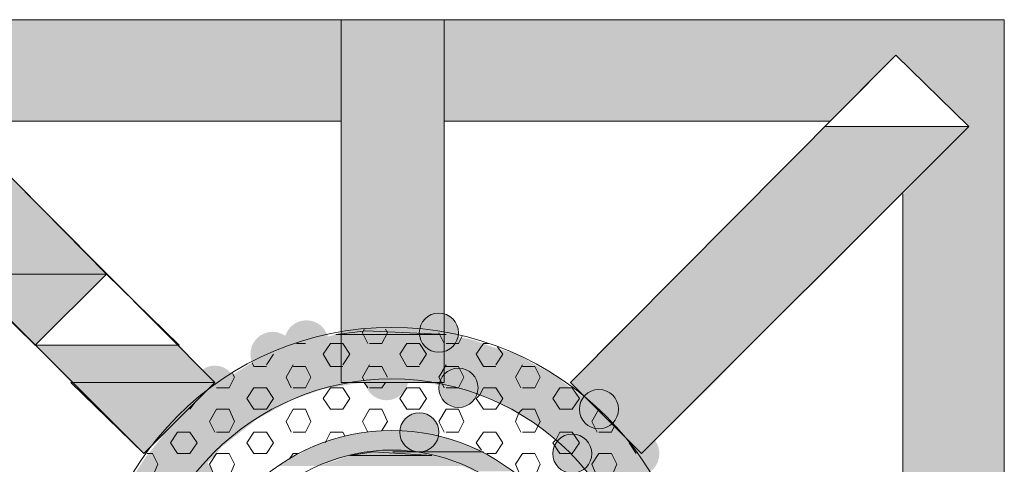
# Model space of a CAD drawing. Extents: x 3940905 to 4145695, y 925352 to 1109797.
# Tile 1005 of 1056: x 4065328 to 4065610, y 1099818 to 1099945. Entities that reach past the tile are written whole.
import ezdxf

# ---------------------------------------------------------------- set-up
doc = ezdxf.new("R2010")
doc.units = 0
doc.header["$LTSCALE"] = 750
doc.header["$MEASUREMENT"] = 0
doc.layers.add('CKD Equipments', color=252, linetype='CONTINUOUS', lineweight=0)

msp = doc.modelspace()

# ---------------------------------------------------------------- hatches: boundary and pattern name
at = {"layer": 'CKD Equipments', "true_color": 0xffffff}
h = msp.add_hatch(color=7, dxfattribs=at)
h.paths.add_polyline_path([(4065259.92, 1099935.07), (4065420.2, 1099945.25), (4065259.92, 1099945.25)])
h.paths.add_polyline_path([(4065420.2, 1099935.07), (4065259.92, 1099935.07), (4065420.2, 1099945.25)])
at = {"layer": 'CKD Equipments', "true_color": 0x808080}
h = msp.add_hatch(color=8, dxfattribs=at)
h.paths.add_polyline_path([(4065420.2, 1099893.35), (4065449.71, 1099945.25), (4065420.2, 1099945.25)])
h.paths.add_polyline_path([(4065449.71, 1099893.35), (4065420.2, 1099893.35), (4065449.71, 1099945.25)])
at = {"layer": 'CKD Equipments', "true_color": 0xffffff}
h = msp.add_hatch(color=7, dxfattribs=at)
h.paths.add_polyline_path([(4065449.71, 1099935.07), (4065609.99, 1099945.25), (4065449.71, 1099945.25)])
h.paths.add_polyline_path([(4065609.99, 1099935.07), (4065449.71, 1099935.07), (4065609.99, 1099945.25)])
h = msp.add_hatch(color=7, dxfattribs=at)
h.paths.add_polyline_path([(4065309.79, 1099916.25), (4065420.2, 1099935.07), (4065290.96, 1099935.07)])
h.paths.add_polyline_path([(4065420.2, 1099916.25), (4065309.79, 1099916.25), (4065420.2, 1099935.07)])
h = msp.add_hatch(color=7, dxfattribs=at)
h.paths.add_polyline_path([(4065449.71, 1099916.25), (4065578.95, 1099935.07), (4065449.71, 1099935.07)])
h.paths.add_polyline_path([(4065560.12, 1099916.25), (4065449.71, 1099916.25), (4065578.95, 1099935.07)])
h = msp.add_hatch(color=7, dxfattribs=at)
h.paths.add_polyline_path([(4065599.81, 1099914.72), (4065609.99, 1099935.07), (4065578.95, 1099935.07)])
h.paths.add_polyline_path([(4065609.99, 1099914.72), (4065599.81, 1099914.72), (4065609.99, 1099935.07)])
at = {"layer": 'CKD Equipments', "true_color": 0x808080}
h = msp.add_hatch(color=8, dxfattribs=at)
h.paths.add_polyline_path([(4065516.87, 1099872.49), (4065599.81, 1099914.72), (4065558.6, 1099914.72)])
h.paths.add_polyline_path([(4065558.09, 1099872.49), (4065516.87, 1099872.49), (4065599.81, 1099914.72)])
at = {"layer": 'CKD Equipments', "true_color": 0xffffff}
h = msp.add_hatch(color=7, dxfattribs=at)
h.paths.add_polyline_path([(4065580.98, 1099895.39), (4065609.99, 1099914.72), (4065599.81, 1099914.72)])
h.paths.add_polyline_path([(4065609.99, 1099895.39), (4065580.98, 1099895.39), (4065609.99, 1099914.72)])
at = {"layer": 'CKD Equipments', "true_color": 0xff0000}
h = msp.add_hatch(color=1, dxfattribs=at)
h.paths.add_polyline_path([(4065420.2, 1099841.45), (4065449.71, 1099893.35), (4065420.2, 1099893.35)])
h.paths.add_polyline_path([(4065449.71, 1099841.45), (4065420.2, 1099841.45), (4065449.71, 1099893.35)])
at = {"layer": 'CKD Equipments', "true_color": 0xffffff}
h = msp.add_hatch(color=7, dxfattribs=at)
h.paths.add_polyline_path([(4065580.98, 1099784.97), (4065609.99, 1099895.39), (4065580.98, 1099895.39)])
h.paths.add_polyline_path([(4065609.99, 1099784.97), (4065580.98, 1099784.97), (4065609.99, 1099895.39)])
at = {"layer": 'CKD Equipments', "true_color": 0xff0000}
h = msp.add_hatch(color=1, dxfattribs=at)
h.paths.add_polyline_path([(4065537.23, 1099852.14), (4065496.01, 1099852.14), (4065516.87, 1099872.49)])
h.paths.add_polyline_path([(4065485.84, 1099841.45), (4065537.23, 1099852.14), (4065496.01, 1099852.14)])
h.paths.add_polyline_path([(4065527.05, 1099841.45), (4065485.84, 1099841.45), (4065537.23, 1099852.14)])
at = {"layer": 'CKD Equipments', "true_color": 0x808080}
h = msp.add_hatch(color=8, dxfattribs=at)
h.paths.add_polyline_path([(4065537.23, 1099852.14), (4065558.09, 1099872.49), (4065516.87, 1099872.49)])
h.paths.add_polyline_path([(4065558.09, 1099872.49), (4065537.23, 1099852.14)], flags=16)
h = msp.add_hatch(color=8, dxfattribs=at)
edge = h.paths.add_edge_path(flags=16)
edge.add_arc((4065448.18, 1099855.7), 5.6, 0, 360)
h = msp.add_hatch(color=8, dxfattribs=at)
edge = h.paths.add_edge_path(flags=16)
edge.add_arc((4065410.28, 1099852.9), 6.35, 0, 360)
h = msp.add_hatch(color=8, dxfattribs=at)
h.paths.add_polyline_path([(4065445.13, 1099856.21), (4065427.32, 1099856.21), (4065431.9, 1099856.72)])
h.paths.add_polyline_path([(4065450.22, 1099855.19), (4065445.13, 1099856.21), (4065427.32, 1099856.21)])
h = msp.add_hatch(color=8, dxfattribs=at)
edge = h.paths.add_edge_path(flags=16)
edge.add_arc((4065400.61, 1099849.59), 6.36, 0, 360)
h = msp.add_hatch(color=8, dxfattribs=at)
h.paths.add_polyline_path([(4065457.85, 1099853.66), (4065418.67, 1099855.19), (4065450.22, 1099855.19)])
h.paths.add_polyline_path([(4065413.08, 1099853.66), (4065457.85, 1099853.66), (4065418.67, 1099855.19)])
at = {"layer": 'CKD Equipments', "true_color": 0xff0000}
h = msp.add_hatch(color=1, dxfattribs=at)
h.paths.add_polyline_path([(4065342.86, 1099841.45), (4065373.9, 1099852.14), (4065332.68, 1099852.14)])
h.paths.add_polyline_path([(4065384.07, 1099841.45), (4065342.86, 1099841.45), (4065373.9, 1099852.14)])
at = {"layer": 'CKD Equipments', "true_color": 0x808080}
h = msp.add_hatch(color=8, dxfattribs=at)
h.paths.add_polyline_path([(4065470.57, 1099849.59), (4065405.95, 1099851.63), (4065463.45, 1099851.63)])
h.paths.add_polyline_path([(4065400.36, 1099849.59), (4065470.57, 1099849.59), (4065405.95, 1099851.63)])
h = msp.add_hatch(color=8, dxfattribs=at)
h.paths.add_polyline_path([(4065463.45, 1099851.63), (4065413.08, 1099853.66), (4065457.85, 1099853.66)])
h.paths.add_polyline_path([(4065405.95, 1099851.63), (4065463.45, 1099851.63), (4065413.08, 1099853.66)])
h = msp.add_hatch(color=8, dxfattribs=at)
h.paths.add_polyline_path([(4065475.66, 1099846.54), (4065400.36, 1099849.59), (4065470.57, 1099849.59)])
h.paths.add_polyline_path([(4065393.74, 1099846.54), (4065475.66, 1099846.54), (4065400.36, 1099849.59)])
h = msp.add_hatch(color=8, dxfattribs=at)
edge = h.paths.add_edge_path(flags=16)
edge.add_arc((4065433.17, 1099842.72), 6.35, 0, 360)
h = msp.add_hatch(color=8, dxfattribs=at)
edge = h.paths.add_edge_path(flags=16)
edge.add_arc((4065384.07, 1099840.18), 6.11, 0, 360)
h = msp.add_hatch(color=8, dxfattribs=at)
h.paths.add_polyline_path([(4065482.28, 1099842.98), (4065393.74, 1099846.54), (4065475.66, 1099846.54)])
h.paths.add_polyline_path([(4065388.14, 1099842.98), (4065482.28, 1099842.98), (4065393.74, 1099846.54)])
h = msp.add_hatch(color=8, dxfattribs=at)
edge = h.paths.add_edge_path(flags=16)
edge.add_arc((4065453.78, 1099839.92), 5.6, 0, 360)
h = msp.add_hatch(color=8, dxfattribs=at)
h.paths.add_polyline_path([(4065483.29, 1099841.96), (4065388.14, 1099842.98), (4065482.28, 1099842.98)])
h.paths.add_polyline_path([(4065387.13, 1099841.96), (4065483.29, 1099841.96), (4065388.14, 1099842.98)])
h = msp.add_hatch(color=8, dxfattribs=at)
edge = h.paths.add_edge_path(flags=16)
edge.add_arc((4065376.44, 1099833.82), 6.61, 0, 360)
h = msp.add_hatch(color=8, dxfattribs=at)
h.paths.add_polyline_path([(4065414.6, 1099839.42), (4065384.07, 1099839.92), (4065417.15, 1099839.92)])
h.paths.add_polyline_path([(4065382.55, 1099839.42), (4065414.6, 1099839.42), (4065384.07, 1099839.92)])
h = msp.add_hatch(color=8, dxfattribs=at)
h.paths.add_polyline_path([(4065417.15, 1099839.92), (4065387.13, 1099841.96), (4065428.85, 1099841.96)])
h.paths.add_polyline_path([(4065384.07, 1099839.92), (4065417.15, 1099839.92), (4065387.13, 1099841.96)])
h = msp.add_hatch(color=8, dxfattribs=at)
h.paths.add_polyline_path([(4065485.84, 1099839.92), (4065441.06, 1099841.96), (4065483.29, 1099841.96)])
h.paths.add_polyline_path([(4065452.76, 1099839.92), (4065485.84, 1099839.92), (4065441.06, 1099841.96)])
h = msp.add_hatch(color=8, dxfattribs=at)
h.paths.add_polyline_path([(4065490.92, 1099836.36), (4065452.76, 1099839.92), (4065485.84, 1099839.92)])
h.paths.add_polyline_path([(4065463.96, 1099836.36), (4065490.92, 1099836.36), (4065452.76, 1099839.92)])
at = {"layer": 'CKD Equipments', "true_color": 0xff0000}
h = msp.add_hatch(color=1, dxfattribs=at)
h.paths.add_polyline_path([(4065506.19, 1099821.1), (4065527.05, 1099841.45), (4065485.84, 1099841.45)])
h.paths.add_polyline_path([(4065527.05, 1099841.45), (4065506.19, 1099821.1)], flags=16)
at = {"layer": 'CKD Equipments', "true_color": 0x808080}
h = msp.add_hatch(color=8, dxfattribs=at)
h.paths.add_polyline_path([(4065405.95, 1099836.36), (4065382.55, 1099839.42), (4065414.6, 1099839.42)])
h.paths.add_polyline_path([(4065378.99, 1099836.36), (4065405.95, 1099836.36), (4065382.55, 1099839.42)])
h = msp.add_hatch(color=8, dxfattribs=at)
edge = h.paths.add_edge_path(flags=16)
edge.add_arc((4065493.98, 1099833.82), 5.6, 0, 360)
h = msp.add_hatch(color=8, dxfattribs=at)
h.paths.add_polyline_path([(4065395.78, 1099830.77), (4065378.99, 1099836.36), (4065405.95, 1099836.36)])
h.paths.add_polyline_path([(4065372.88, 1099830.77), (4065395.78, 1099830.77), (4065378.99, 1099836.36)])
h = msp.add_hatch(color=8, dxfattribs=at)
h.paths.add_polyline_path([(4065492.45, 1099834.84), (4065463.96, 1099836.36), (4065490.92, 1099836.36)])
h.paths.add_polyline_path([(4065466.5, 1099834.84), (4065492.45, 1099834.84), (4065463.96, 1099836.36)])
h = msp.add_hatch(color=8, dxfattribs=at)
h.paths.add_polyline_path([(4065497.03, 1099830.77), (4065466.5, 1099834.84), (4065492.45, 1099834.84)])
h.paths.add_polyline_path([(4065474.13, 1099830.77), (4065497.03, 1099830.77), (4065466.5, 1099834.84)])
h = msp.add_hatch(color=8, dxfattribs=at)
edge = h.paths.add_edge_path(flags=16)
edge.add_arc((4065442.59, 1099827.2), 5.6, 0, 360)
h = msp.add_hatch(color=8, dxfattribs=at)
edge = h.paths.add_edge_path(flags=16)
edge.add_arc((4065442.59, 1099827.2), 5.6, 0, 360)
h = msp.add_hatch(color=8, dxfattribs=at)
h.paths.add_polyline_path([(4065386.11, 1099823.13), (4065372.37, 1099830.26), (4065395.27, 1099830.26)])
h.paths.add_polyline_path([(4065366.77, 1099823.13), (4065386.11, 1099823.13), (4065372.37, 1099830.26)])
h = msp.add_hatch(color=8, dxfattribs=at)
h.paths.add_polyline_path([(4065395.27, 1099830.26), (4065372.88, 1099830.77), (4065395.78, 1099830.77)])
h.paths.add_polyline_path([(4065372.37, 1099830.26), (4065395.27, 1099830.26), (4065372.88, 1099830.77)])
h = msp.add_hatch(color=8, dxfattribs=at)
h.paths.add_polyline_path([(4065501.61, 1099825.68), (4065474.13, 1099830.77), (4065497.03, 1099830.77)])
h.paths.add_polyline_path([(4065481.26, 1099825.68), (4065501.61, 1099825.68), (4065474.13, 1099830.77)])
h = msp.add_hatch(color=8, dxfattribs=at)
h.paths.add_polyline_path([(4065460.4, 1099822.12), (4065419.18, 1099825.68), (4065450.73, 1099825.68)])
h.paths.add_polyline_path([(4065409.51, 1099822.12), (4065460.4, 1099822.12), (4065419.18, 1099825.68)])
h = msp.add_hatch(color=8, dxfattribs=at)
h.paths.add_polyline_path([(4065450.73, 1099825.68), (4065429.87, 1099827.71), (4065440.04, 1099827.71)])
h.paths.add_polyline_path([(4065419.18, 1099825.68), (4065450.73, 1099825.68), (4065429.87, 1099827.71)])
h = msp.add_hatch(color=8, dxfattribs=at)
edge = h.paths.add_edge_path(flags=16)
edge.add_arc((4065486.35, 1099821.1), 5.6, 0, 360)
h = msp.add_hatch(color=8, dxfattribs=at)
h.paths.add_polyline_path([(4065503.14, 1099823.13), (4065481.26, 1099825.68), (4065501.61, 1099825.68)])
h.paths.add_polyline_path([(4065483.8, 1099823.13), (4065503.14, 1099823.13), (4065481.26, 1099825.68)])
h = msp.add_hatch(color=8, dxfattribs=at)
edge = h.paths.add_edge_path(flags=16)
edge.add_arc((4065504.92, 1099821.1), 6.36, 0, 360)
h = msp.add_hatch(color=8, dxfattribs=at)
h.paths.add_polyline_path([(4065383.57, 1099820.08), (4065366.77, 1099823.13), (4065386.11, 1099823.13)])
h.paths.add_polyline_path([(4065364.23, 1099820.08), (4065383.57, 1099820.08), (4065366.77, 1099823.13)])
h = msp.add_hatch(color=8, dxfattribs=at)
h.paths.add_polyline_path([(4065509.24, 1099814.48), (4065483.8, 1099823.13), (4065503.14, 1099823.13)])
h.paths.add_polyline_path([(4065491.94, 1099814.48), (4065509.24, 1099814.48), (4065483.8, 1099823.13)])
h = msp.add_hatch(color=8, dxfattribs=at)
h.paths.add_polyline_path([(4065377.97, 1099814.48), (4065364.23, 1099820.08), (4065383.57, 1099820.08)])
h.paths.add_polyline_path([(4065360.67, 1099814.48), (4065377.97, 1099814.48), (4065364.23, 1099820.08)])
h = msp.add_hatch(color=8, dxfattribs=at)
edge = h.paths.add_edge_path(flags=16)
edge.add_arc((4065377.21, 1099814.23), 6.35, 0, 360)
h = msp.add_hatch(color=8, dxfattribs=at)
h.paths.add_polyline_path([(4065413.59, 1099817.54), (4065407.48, 1099820.59), (4065422.74, 1099820.59)])
h.paths.add_polyline_path([(4065402.39, 1099817.54), (4065413.59, 1099817.54), (4065407.48, 1099820.59)])
h = msp.add_hatch(color=8, dxfattribs=at)
h.paths.add_polyline_path([(4065422.74, 1099820.59), (4065409.51, 1099821.61), (4065431.9, 1099821.61)])
h.paths.add_polyline_path([(4065407.48, 1099820.59), (4065422.74, 1099820.59), (4065409.51, 1099821.61)])
h = msp.add_hatch(color=8, dxfattribs=at)
h.paths.add_polyline_path([(4065431.9, 1099821.61), (4065409.51, 1099822.12), (4065432.41, 1099822.12)])
h.paths.add_polyline_path([(4065409.51, 1099821.61), (4065431.9, 1099821.61), (4065409.51, 1099822.12)])
h = msp.add_hatch(color=8, dxfattribs=at)
h.paths.add_polyline_path([(4065451.75, 1099819.06), (4065422.74, 1099820.59), (4065446.15, 1099820.59)])
h.paths.add_polyline_path([(4065418.67, 1099819.06), (4065451.75, 1099819.06), (4065422.74, 1099820.59)])
h = msp.add_hatch(color=8, dxfattribs=at)
h.paths.add_polyline_path([(4065442.59, 1099821.61), (4065429.36, 1099821.61), (4065432.41, 1099822.12)])
h.paths.add_polyline_path([(4065446.15, 1099820.59), (4065442.59, 1099821.61), (4065429.36, 1099821.61)])
h = msp.add_hatch(color=8, dxfattribs=at)
h.paths.add_polyline_path([(4065460.4, 1099821.61), (4065432.41, 1099822.12), (4065460.4, 1099822.12)])
h.paths.add_polyline_path([(4065434.96, 1099821.61), (4065460.4, 1099821.61), (4065432.41, 1099822.12)])
h = msp.add_hatch(color=8, dxfattribs=at)
h.paths.add_polyline_path([(4065464.98, 1099819.06), (4065442.59, 1099821.61), (4065460.91, 1099821.61)])
h.paths.add_polyline_path([(4065451.75, 1099819.06), (4065464.98, 1099819.06), (4065442.59, 1099821.61)])
h = msp.add_hatch(color=8, dxfattribs=at)
h.paths.add_polyline_path([(4065455.82, 1099817.54), (4065418.67, 1099819.06), (4065451.75, 1099819.06)])
h.paths.add_polyline_path([(4065413.59, 1099817.54), (4065455.82, 1099817.54), (4065418.67, 1099819.06)])
h = msp.add_hatch(color=8, dxfattribs=at)
h.paths.add_polyline_path([(4065469.55, 1099816.01), (4065451.75, 1099819.06), (4065464.98, 1099819.06)])
h.paths.add_polyline_path([(4065458.36, 1099816.01), (4065469.55, 1099816.01), (4065451.75, 1099819.06)])

# ---------------------------------------------------------------- linework, layer by layer
at = {"layer": 'CKD Equipments', "color": 8, "true_color": 0x808080}
for p, q in [((4065259.92, 1099945.25), (4065609.99, 1099945.25)), ((4065449.71, 1099945.25), (4065420.2, 1099945.25)), ((4065420.2, 1099945.25), (4065420.2, 1099841.45)), ((4065449.71, 1099841.45), (4065449.71, 1099945.25)), ((4065609.99, 1099945.25), (4065609.99, 1099595.19)), ((4065384.07, 1099841.45), (4065290.96, 1099935.07)), ((4065485.84, 1099841.45), (4065578.95, 1099935.07)), ((4065578.95, 1099935.07), (4065558.6, 1099914.72)), ((4065558.6, 1099914.72), (4065578.95, 1099935.07)), ((4065578.95, 1099935.07), (4065558.6, 1099914.72)), ((4065599.81, 1099914.72), (4065578.95, 1099935.07)), ((4065578.95, 1099935.07), (4065578.95, 1099935.07)), ((4065599.81, 1099914.72), (4065578.95, 1099935.07)), ((4065578.95, 1099935.07), (4065578.95, 1099935.07)), ((4065309.79, 1099916.25), (4065420.2, 1099916.25)), ((4065449.71, 1099916.25), (4065560.12, 1099916.25)), ((4065363.72, 1099821.1), (4065270.1, 1099914.72)), ((4065353.04, 1099872.49), (4065311.31, 1099914.72)), ((4065506.19, 1099821.1), (4065599.81, 1099914.72)), ((4065558.6, 1099914.72), (4065599.81, 1099914.72)), ((4065580.98, 1099895.39), (4065580.98, 1099784.97)), ((4065353.04, 1099872.49), (4065311.82, 1099872.49)), ((4065311.82, 1099872.49), (4065332.68, 1099852.14)), ((4065311.82, 1099872.49), (4065353.04, 1099872.49)), ((4065332.68, 1099852.14), (4065353.04, 1099872.49)), ((4065426.81, 1099856.72), (4065426.31, 1099855.7)), ((4065432.92, 1099856.72), (4065433.43, 1099855.7)), ((4065418.67, 1099855.19), (4065427.32, 1099856.21)), ((4065450.22, 1099855.19), (4065418.67, 1099855.19)), ((4065426.31, 1099855.7), (4065427.83, 1099852.65)), ((4065427.32, 1099856.21), (4065450.22, 1099855.19)), ((4065433.43, 1099855.7), (4065431.9, 1099852.65)), ((4065448.18, 1099855.7), (4065449.71, 1099852.65)), ((4065454.8, 1099854.68), (4065453.78, 1099852.65)), ((4065410.02, 1099852.65), (4065407.48, 1099852.65)), ((4065417.15, 1099852.65), (4065415.11, 1099849.59)), ((4065420.71, 1099852.65), (4065417.15, 1099852.65)), ((4065420.71, 1099852.65), (4065422.74, 1099849.59)), ((4065431.9, 1099852.65), (4065428.34, 1099852.65)), ((4065439.03, 1099852.65), (4065436.99, 1099849.59)), ((4065442.59, 1099852.65), (4065439.03, 1099852.65)), ((4065442.59, 1099852.65), (4065444.62, 1099849.59)), ((4065453.78, 1099852.65), (4065450.22, 1099852.65)), ((4065460.91, 1099852.65), (4065458.87, 1099849.59)), ((4065462.43, 1099852.65), (4065460.91, 1099852.65)), ((4065464.98, 1099851.63), (4065466.5, 1099849.59)), ((4065400.87, 1099849.59), (4065398.83, 1099846.54)), ((4065415.11, 1099849.59), (4065417.15, 1099846.03)), ((4065422.74, 1099849.59), (4065420.71, 1099846.54)), ((4065436.99, 1099849.59), (4065439.03, 1099846.03)), ((4065444.62, 1099849.59), (4065442.59, 1099846.54)), ((4065458.87, 1099849.59), (4065460.91, 1099846.03)), ((4065466.5, 1099849.59), (4065464.47, 1099846.54)), ((4065394.76, 1099847.05), (4065395.27, 1099846.03)), ((4065398.83, 1099846.03), (4065395.27, 1099846.03)), ((4065406.46, 1099846.54), (4065404.43, 1099842.98)), ((4065410.02, 1099846.03), (4065406.46, 1099846.03)), ((4065410.02, 1099846.03), (4065411.55, 1099842.98)), ((4065420.71, 1099846.03), (4065417.15, 1099846.03)), ((4065428.34, 1099846.54), (4065426.31, 1099842.98)), ((4065431.9, 1099846.03), (4065428.34, 1099846.03)), ((4065431.9, 1099846.03), (4065433.43, 1099842.98)), ((4065442.59, 1099846.03), (4065439.03, 1099846.03)), ((4065450.22, 1099846.54), (4065448.18, 1099842.98)), ((4065453.78, 1099846.03), (4065450.22, 1099846.03)), ((4065453.78, 1099846.03), (4065455.31, 1099842.98)), ((4065464.47, 1099846.03), (4065460.91, 1099846.03)), ((4065472.1, 1099846.54), (4065470.06, 1099842.98)), ((4065475.66, 1099846.03), (4065472.1, 1099846.03)), ((4065475.66, 1099846.03), (4065477.19, 1099842.98)), ((4065389.67, 1099842.98), (4065388.14, 1099839.92)), ((4065389.16, 1099844), (4065389.67, 1099842.98)), ((4065404.43, 1099842.98), (4065405.95, 1099839.92)), ((4065411.55, 1099842.98), (4065410.02, 1099839.92)), ((4065426.31, 1099842.98), (4065426.81, 1099841.96)), ((4065448.18, 1099842.98), (4065449.2, 1099840.94)), ((4065455.31, 1099842.98), (4065453.78, 1099839.92)), ((4065470.06, 1099842.98), (4065471.59, 1099839.92)), ((4065477.19, 1099842.98), (4065475.66, 1099839.92)), ((4065384.07, 1099841.45), (4065363.72, 1099821.1)), ((4065388.14, 1099839.92), (4065384.58, 1099839.92)), ((4065395.27, 1099839.92), (4065393.23, 1099836.87)), ((4065398.83, 1099839.92), (4065395.27, 1099839.92)), ((4065398.83, 1099839.92), (4065400.87, 1099836.87)), ((4065410.02, 1099839.92), (4065406.46, 1099839.92)), ((4065417.15, 1099839.92), (4065415.11, 1099836.87)), ((4065420.71, 1099839.92), (4065417.15, 1099839.92)), ((4065420.2, 1099841.45), (4065449.71, 1099841.45)), ((4065420.71, 1099839.92), (4065422.74, 1099836.87)), ((4065426.81, 1099841.45), (4065427.83, 1099839.92)), ((4065431.9, 1099839.92), (4065428.34, 1099839.92)), ((4065432.92, 1099841.45), (4065431.9, 1099839.92)), ((4065439.03, 1099839.92), (4065436.99, 1099836.87)), ((4065442.59, 1099839.92), (4065439.03, 1099839.92)), ((4065442.59, 1099839.92), (4065444.62, 1099836.87)), ((4065449.2, 1099840.94), (4065449.71, 1099839.92)), ((4065453.78, 1099839.92), (4065450.22, 1099839.92)), ((4065460.91, 1099839.92), (4065459.89, 1099837.89)), ((4065464.47, 1099839.92), (4065460.91, 1099839.92)), ((4065464.47, 1099839.92), (4065466.5, 1099836.87)), ((4065475.66, 1099839.92), (4065472.1, 1099839.92)), ((4065482.78, 1099839.92), (4065480.75, 1099836.87)), ((4065486.35, 1099839.92), (4065482.78, 1099839.92)), ((4065485.84, 1099841.45), (4065506.19, 1099821.1)), ((4065486.35, 1099839.92), (4065488.38, 1099836.87)), ((4065459.89, 1099837.89), (4065458.87, 1099836.87)), ((4065378.48, 1099835.85), (4065376.95, 1099833.82)), ((4065393.23, 1099836.87), (4065395.27, 1099833.82)), ((4065400.87, 1099836.87), (4065398.83, 1099833.82)), ((4065415.11, 1099836.87), (4065417.15, 1099833.82)), ((4065422.74, 1099836.87), (4065420.71, 1099833.82)), ((4065436.99, 1099836.87), (4065439.03, 1099833.82)), ((4065444.62, 1099836.87), (4065442.59, 1099833.82)), ((4065458.87, 1099836.87), (4065460.91, 1099833.82)), ((4065465.48, 1099835.35), (4065464.47, 1099833.82)), ((4065466.5, 1099836.87), (4065465.48, 1099835.35)), ((4065480.75, 1099836.87), (4065482.78, 1099833.82)), ((4065488.38, 1099836.87), (4065486.35, 1099833.82)), ((4065384.58, 1099833.82), (4065382.55, 1099830.26)), ((4065388.14, 1099833.82), (4065384.58, 1099833.82)), ((4065388.14, 1099833.82), (4065389.67, 1099830.26)), ((4065398.83, 1099833.82), (4065395.27, 1099833.82)), ((4065406.46, 1099833.82), (4065404.43, 1099830.26)), ((4065410.02, 1099833.82), (4065406.46, 1099833.82)), ((4065410.02, 1099833.82), (4065411.55, 1099830.26)), ((4065420.71, 1099833.82), (4065417.15, 1099833.82)), ((4065428.34, 1099833.82), (4065426.31, 1099830.26)), ((4065431.9, 1099833.82), (4065428.34, 1099833.82)), ((4065431.9, 1099833.82), (4065433.43, 1099830.26)), ((4065442.59, 1099833.82), (4065439.03, 1099833.82)), ((4065450.22, 1099833.82), (4065448.18, 1099830.26)), ((4065453.78, 1099833.82), (4065450.22, 1099833.82)), ((4065453.78, 1099833.82), (4065455.31, 1099830.26)), ((4065464.47, 1099833.82), (4065460.91, 1099833.82)), ((4065471.08, 1099832.8), (4065470.06, 1099830.26)), ((4065472.1, 1099833.82), (4065471.08, 1099832.8)), ((4065475.66, 1099833.82), (4065472.1, 1099833.82)), ((4065475.66, 1099833.82), (4065477.19, 1099830.26)), ((4065486.35, 1099833.82), (4065482.78, 1099833.82)), ((4065493.98, 1099833.82), (4065491.94, 1099830.26)), ((4065382.55, 1099830.26), (4065384.07, 1099827.2)), ((4065389.67, 1099830.26), (4065388.14, 1099827.2)), ((4065404.43, 1099830.26), (4065405.95, 1099827.2)), ((4065411.55, 1099830.26), (4065410.02, 1099827.2)), ((4065426.31, 1099830.26), (4065427.83, 1099827.2)), ((4065433.43, 1099830.26), (4065431.9, 1099827.71)), ((4065448.18, 1099830.26), (4065449.71, 1099827.2)), ((4065455.31, 1099830.26), (4065453.78, 1099827.2)), ((4065470.06, 1099830.26), (4065471.59, 1099827.2)), ((4065476.68, 1099829.24), (4065475.66, 1099827.2)), ((4065477.19, 1099830.26), (4065476.68, 1099829.24)), ((4065491.94, 1099830.26), (4065493.47, 1099827.2)), ((4065498.56, 1099829.24), (4065497.54, 1099827.2)), ((4065373.39, 1099827.2), (4065371.35, 1099824.15)), ((4065376.95, 1099827.2), (4065373.39, 1099827.2)), ((4065376.95, 1099827.2), (4065378.99, 1099824.15)), ((4065388.14, 1099827.2), (4065384.58, 1099827.2)), ((4065395.27, 1099827.2), (4065393.23, 1099824.15)), ((4065398.83, 1099827.2), (4065395.27, 1099827.2)), ((4065398.83, 1099827.2), (4065400.87, 1099824.15)), ((4065410.02, 1099827.2), (4065406.46, 1099827.2)), ((4065417.15, 1099827.2), (4065415.62, 1099824.15)), ((4065420.71, 1099827.2), (4065417.15, 1099827.2)), ((4065420.71, 1099827.2), (4065421.22, 1099826.19)), ((4065453.78, 1099827.2), (4065450.22, 1099827.2)), ((4065460.91, 1099827.2), (4065458.87, 1099824.15)), ((4065464.47, 1099827.2), (4065460.91, 1099827.2)), ((4065464.47, 1099827.2), (4065466.5, 1099824.15)), ((4065475.66, 1099827.2), (4065472.1, 1099827.2)), ((4065482.78, 1099827.2), (4065481.77, 1099825.17)), ((4065486.35, 1099827.2), (4065482.78, 1099827.2)), ((4065486.35, 1099827.2), (4065488.38, 1099824.15)), ((4065497.54, 1099827.2), (4065493.98, 1099827.2)), ((4065371.35, 1099824.15), (4065373.39, 1099821.1)), ((4065378.99, 1099824.15), (4065376.95, 1099821.1)), ((4065393.23, 1099824.15), (4065395.27, 1099821.1)), ((4065400.87, 1099824.15), (4065398.83, 1099821.1)), ((4065458.87, 1099824.15), (4065460.4, 1099822.12)), ((4065466.5, 1099824.15), (4065464.47, 1099821.1)), ((4065481.77, 1099825.17), (4065480.75, 1099824.15)), ((4065480.75, 1099824.15), (4065482.78, 1099821.1)), ((4065488.38, 1099824.15), (4065486.35, 1099821.1)), ((4065502.63, 1099824.15), (4065504.66, 1099821.1)), ((4065366.27, 1099821.1), (4065364.74, 1099821.1)), ((4065366.27, 1099821.1), (4065367.79, 1099818.05)), ((4065376.95, 1099821.1), (4065373.39, 1099821.1)), ((4065384.58, 1099821.1), (4065382.55, 1099818.05)), ((4065388.14, 1099821.1), (4065384.58, 1099821.1)), ((4065388.14, 1099821.1), (4065389.67, 1099818.05)), ((4065398.83, 1099821.1), (4065395.27, 1099821.1)), ((4065406.46, 1099821.1), (4065405.44, 1099819.57)), ((4065407.99, 1099821.1), (4065406.46, 1099821.1)), ((4065422.74, 1099820.59), (4065429.36, 1099821.61)), ((4065446.15, 1099820.59), (4065422.74, 1099820.59)), ((4065429.36, 1099821.61), (4065446.15, 1099820.59)), ((4065460.91, 1099821.61), (4065434.96, 1099821.61)), ((4065434.96, 1099821.61), (4065442.59, 1099821.61)), ((4065460.91, 1099821.61), (4065434.96, 1099821.61)), ((4065434.96, 1099821.61), (4065460.4, 1099821.61)), ((4065442.59, 1099821.61), (4065460.91, 1099821.61)), ((4065460.4, 1099821.61), (4065460.91, 1099821.61)), ((4065460.91, 1099821.61), (4065460.91, 1099821.61)), ((4065464.47, 1099821.1), (4065461.92, 1099821.1)), ((4065472.1, 1099821.1), (4065470.06, 1099818.05)), ((4065475.66, 1099821.1), (4065472.1, 1099821.1)), ((4065475.66, 1099821.1), (4065477.19, 1099818.05)), ((4065486.35, 1099821.1), (4065482.78, 1099821.1)), ((4065493.98, 1099821.1), (4065491.94, 1099818.05)), ((4065497.54, 1099821.1), (4065493.98, 1099821.1)), ((4065497.54, 1099821.1), (4065499.07, 1099818.05)), ((4065367.79, 1099818.05), (4065366.27, 1099814.48)), ((4065382.55, 1099818.05), (4065384.07, 1099814.48)), ((4065389.67, 1099818.05), (4065388.14, 1099814.48)), ((4065470.06, 1099818.05), (4065471.59, 1099814.48)), ((4065477.19, 1099818.05), (4065475.66, 1099814.48)), ((4065491.94, 1099818.05), (4065493.47, 1099814.48)), ((4065499.07, 1099818.05), (4065497.54, 1099814.48))]:
    msp.add_line(p, q, dxfattribs=at)
at = {"layer": 'CKD Equipments', "color": 1, "true_color": 0xff0000}
for p, q in [((4065353.04, 1099872.49), (4065332.68, 1099852.14)), ((4065332.68, 1099852.14), (4065353.04, 1099872.49)), ((4065353.04, 1099872.49), (4065332.68, 1099852.14)), ((4065353.04, 1099872.49), (4065353.04, 1099872.49)), ((4065373.9, 1099852.14), (4065353.04, 1099872.49)), ((4065353.04, 1099872.49), (4065353.04, 1099872.49)), ((4065332.68, 1099852.14), (4065373.9, 1099852.14)), ((4065384.07, 1099841.45), (4065342.86, 1099841.45)), ((4065342.86, 1099841.45), (4065363.72, 1099821.1)), ((4065363.72, 1099821.1), (4065384.07, 1099841.45))]:
    msp.add_line(p, q, dxfattribs=at)
at = {"layer": 'CKD Equipments', "color": 8, "true_color": 0x808080}
for centre, radius in [((4065448.18, 1099855.7), 5.6), ((4065434.7, 1099770.47), 86.75), ((4065453.78, 1099839.92), 5.6), ((4065434.7, 1099770.47), 72), ((4065493.98, 1099833.82), 5.6), ((4065442.59, 1099827.2), 5.6), ((4065442.59, 1099827.2), 5.6), ((4065434.7, 1099770.47), 57.24), ((4065486.35, 1099821.1), 5.6), ((4065434.7, 1099770.47), 51.64)]:
    msp.add_circle(centre, radius, dxfattribs=at)
for points in [[(4065311.82, 1099872.49), (4065353.04, 1099872.49), (4065311.31, 1099914.72)], [(4065332.68, 1099852.14), (4065353.04, 1099872.49), (4065311.82, 1099872.49)], [(4065450.22, 1099855.19), (4065418.67, 1099855.19), (4065427.32, 1099856.21)], [(4065446.15, 1099820.59), (4065422.74, 1099820.59), (4065429.36, 1099821.61)]]:
    msp.add_solid(points, dxfattribs=at)
at = {"layer": 'CKD Equipments', "color": 1, "true_color": 0xff0000}
msp.add_solid([(4065363.72, 1099821.1), (4065384.07, 1099841.45), (4065342.86, 1099841.45)], dxfattribs=at)

doc.saveas('drawing.dxf')
